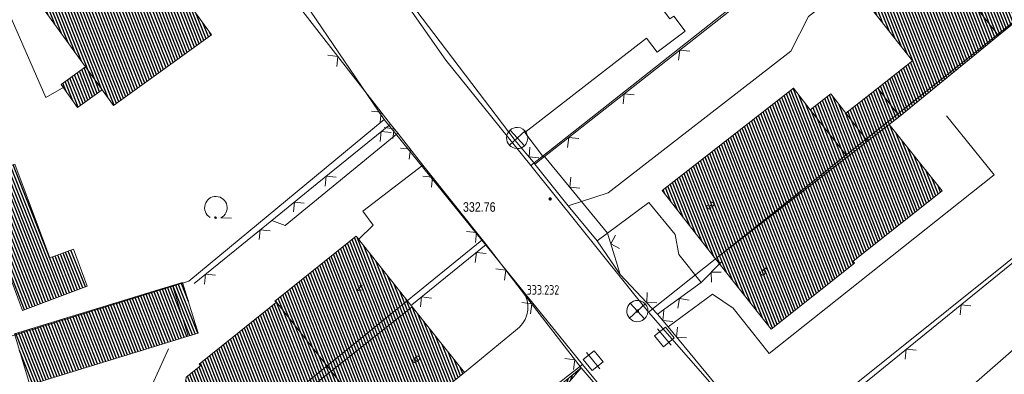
# Model space of a CAD drawing. Header units: metres. Extents: x 345144 to 348639, y 5629211 to 5635235.
# Tile 855 of 1056: x 347520 to 347590, y 5630826 to 5630851. Entities that reach past the tile are written whole.
import ezdxf
from ezdxf.enums import TextEntityAlignment as Align

# ---------------------------------------------------------------- set-up
doc = ezdxf.new("R2010")
doc.units = ezdxf.units.M
doc.header["$MEASUREMENT"] = 0
for name, color, linetype in [('028 Geländeform', 7, 'Continuous'), ('028 Geländeform Ausg.', 7, 'Continuous'), ('065-066 Ver_Entsorgung', 7, 'Continuous'), ('065-066 Ver_Entsorgung Ausg.', 7, 'Continuous'), ('081-083 Topographie', 7, 'Continuous'), ('AX Flurstück', 7, 'Continuous'), ('AX Gebäude', 7, 'Continuous'), ('Definitionslinie', 7, 'Continuous'), ('Präsentationsobjekt -Text (punktförmig)', 7, 'Continuous')]:
    doc.layers.add(name, color=color, linetype=linetype)
doc.styles.add('ARIAL', font='arial.ttf', dxfattribs={"height": 1})
doc.styles.add('DIN-6776-IT', font='txt', dxfattribs={"height": 1})
pattern_1 = [(111.5294117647, (0, 0), (-0.186045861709, -0.07339575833), [])]

# ---------------------------------------------------------------- blocks, each defined once
blk = doc.blocks.new('alk_3504_nrw')
at = {"color": 134, "lineweight": 5, "true_color": 0x00b2b2, "flags": 128}
for points in [[(-0.729333, -0.684), (-0.707333, -0.707333), (0.707333, 0.707333)], [(-0.707333, 0.707333), (0.707333, -0.707333)]]:
    blk.add_lwpolyline(points, dxfattribs=at)
at = {"color": 134, "lineweight": 5, "true_color": 0x00b2b2}
for start, end in [(90, -90), (-90, 90)]:
    blk.add_arc((0, 0), 1, start, end, dxfattribs=at)
blk = doc.blocks.new('alk_043x_nrw')
h = blk.add_hatch(color=7)
edge = h.paths.add_edge_path(flags=0)
edge.add_arc((0, 0), 1, 180, 360, ccw=False)
edge.add_arc((0, 0), 1, 0, 180, ccw=False)
blk = doc.blocks.new('alk_7100_nrwx2')
at = {"true_color": 0x2e2e2e}
h = blk.add_hatch(color=250, dxfattribs=at)
edge = h.paths.add_edge_path(flags=0)
edge.add_arc((0.024073, -0.597267), 0.057254, 180, 360, ccw=False)
edge.add_arc((0.024073, -0.597267), 0.057255, 0, 180, ccw=False)
at = {"color": 250, "lineweight": 5, "true_color": 0x2e2e2e, "flags": 128}
blk.add_lwpolyline([(0.349382, -0.597267), (1, -0.597267)], dxfattribs=at)
at = {"color": 250, "lineweight": 5, "true_color": 0x2e2e2e}
for centre, radius, start, end in [((0.024073, 0.012362), 0.690995, -61.91481688, -118.08518312), ((0.024073, -0.597267), 0.057255, 0, 180), ((0.024073, -0.597267), 0.057254, 180, 0)]:
    blk.add_arc(centre, radius, start, end, dxfattribs=at)
blk = doc.blocks.new('3488_swc')
at = {"color": 7, "lineweight": 5, "flags": 128}
for points in [[(1, 0), (-1, 0)], [(0.666667, 0.666667), (-0.666667, 0.666667), (-0.666667, -0.666667), (0.666667, -0.666667), (0.666667, 0.666667)]]:
    blk.add_lwpolyline(points, dxfattribs=at)

msp = doc.modelspace()

# ---------------------------------------------------------------- hatches: boundary and pattern name
at = {"layer": '028 Geländeform', "true_color": 0xb27500}
h = msp.add_hatch(dxfattribs=at)
h.set_pattern_fill('_USER', color=44, scale=0.2, angle=250.95521515, style=0, pattern_type=0)
h.set_pattern_definition([(250.9552151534, (0, 0), (0.1890527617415, -0.065261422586), [])])
h.paths.add_polyline_path([(347544.699, 5630813.385), (347560.117, 5630826.066), (347560.117, 5630826.066), (347556.774, 5630822.111), (347556.774, 5630822.111), (347555.988, 5630821.597), (347555.988, 5630821.597), (347551.658, 5630817.894), (347551.658, 5630817.894), (347545.435, 5630812.352), (347545.435, 5630812.352)], flags=0)
at = {"layer": 'AX Gebäude', "true_color": 0x4f4f4f}
h = msp.add_hatch(dxfattribs=at)
h.set_pattern_fill('_USER', color=251, scale=0.2, angle=111.52941176, style=0, pattern_type=0)
h.set_pattern_definition(pattern_1)
h.paths.add_polyline_path([(347525.02, 5630847.373), (347521.396, 5630852.374), (347528.328, 5630857.394), (347533.943, 5630849.641), (347527.006, 5630844.625), (347526.196, 5630845.742)], flags=0)
h = msp.add_hatch(dxfattribs=at)
h.set_pattern_fill('_USER', color=251, scale=0.2, angle=111.52941176, style=0, pattern_type=0)
h.set_pattern_definition(pattern_1)
h.paths.add_polyline_path([(347584.588, 5630855.998), (347586.686, 5630857.698), (347591.792, 5630851.283), (347589.675, 5630849.586)], flags=0)
h = msp.add_hatch(dxfattribs=at)
h.set_pattern_fill('_USER', color=251, scale=0.2, angle=111.52941176, style=0, pattern_type=0)
h.set_pattern_definition(pattern_1)
h.paths.add_polyline_path([(347584.588, 5630855.998), (347589.675, 5630849.586), (347582.685, 5630843.853), (347581.128, 5630845.87), (347583.588, 5630847.793), (347579.986, 5630852.408)], flags=0)
h = msp.add_hatch(dxfattribs=at)
h.set_pattern_fill('_USER', color=251, scale=0.2, angle=111.52941176, style=0, pattern_type=0)
h.set_pattern_definition(pattern_1)
h.paths.add_polyline_path([(347526.196, 5630845.742), (347524.46, 5630844.491), (347523.284, 5630846.122), (347525.02, 5630847.373)], flags=0)
h = msp.add_hatch(dxfattribs=at)
h.set_pattern_fill('_USER', color=251, scale=0.2, angle=111.52941176, style=0, pattern_type=0)
h.set_pattern_definition(pattern_1)
h.paths.add_polyline_path([(347569.631, 5630833.779), (347565.866, 5630838.609), (347575.159, 5630845.857), (347576.357, 5630844.321), (347578.98, 5630840.996)], flags=0)
h = msp.add_hatch(dxfattribs=at)
h.set_pattern_fill('_USER', color=251, scale=0.2, angle=111.52941176, style=0, pattern_type=0)
h.set_pattern_definition(pattern_1)
h.paths.add_polyline_path([(347576.357, 5630844.321), (347577.8, 5630845.454), (347578.861, 5630844.102), (347580.416, 5630842.098), (347578.98, 5630840.996)], flags=0)
h = msp.add_hatch(dxfattribs=at)
h.set_pattern_fill('_USER', color=251, scale=0.2, angle=111.52941176, style=0, pattern_type=0)
h.set_pattern_definition(pattern_1)
h.paths.add_polyline_path([(347578.861, 5630844.102), (347581.128, 5630845.87), (347582.685, 5630843.853), (347581.95, 5630843.289), (347580.416, 5630842.098)], flags=0)
h = msp.add_hatch(dxfattribs=at)
h.set_pattern_fill('_USER', color=251, scale=0.2, angle=111.52941176, style=0, pattern_type=0)
h.set_pattern_definition(pattern_1)
h.paths.add_polyline_path([(347569.631, 5630833.779), (347578.98, 5630840.996), (347580.416, 5630842.098), (347581.95, 5630843.289), (347585.693, 5630838.601), (347579.382, 5630833.605), (347579.488, 5630833.471), (347573.595, 5630828.809)], flags=0)
h = msp.add_hatch(dxfattribs=at)
h.set_pattern_fill('_USER', color=251, scale=0.2, angle=111.52941176, style=0, pattern_type=0)
h.set_pattern_definition(pattern_1)
h.paths.add_polyline_path([(347520.001, 5630840.487), (347522.488, 5630833.84), (347524.16, 5630834.465), (347525.142, 5630831.84), (347520.563, 5630830.127), (347517.094, 5630839.399)], flags=0)
h = msp.add_hatch(dxfattribs=at)
h.set_pattern_fill('_USER', color=251, scale=0.2, angle=111.52941176, style=0, pattern_type=0)
h.set_pattern_definition(pattern_1)
h.paths.add_polyline_path([(347538.539, 5630830.701), (347538.435, 5630830.78), (347544.181, 5630835.382), (347548.159, 5630830.382), (347542.408, 5630825.818)], flags=0)
h = msp.add_hatch(dxfattribs=at)
h.set_pattern_fill('_USER', color=251, scale=0.2, angle=111.52941176, style=0, pattern_type=0)
h.set_pattern_definition(pattern_1)
h.paths.add_polyline_path([(347531.888, 5630832.112), (347532.984, 5630828.521), (347532.276, 5630828.304), (347531.17, 5630831.892)], flags=0)
h = msp.add_hatch(dxfattribs=at)
h.set_pattern_fill('_USER', color=251, scale=0.2, angle=111.52941176, style=0, pattern_type=0)
h.set_pattern_definition(pattern_1)
h.paths.add_polyline_path([(347519.986, 5630828.466), (347531.17, 5630831.892), (347532.276, 5630828.304), (347521.069, 5630824.855)], flags=0)
h = msp.add_hatch(dxfattribs=at)
h.set_pattern_fill('_USER', color=251, scale=0.2, angle=111.52941176, style=0, pattern_type=0)
h.set_pattern_definition(pattern_1)
h.paths.add_polyline_path([(347533.071, 5630826.316), (347538.539, 5630830.701), (347542.408, 5630825.818), (347537.714, 5630822.084), (347535.298, 5630820.135), (347532.025, 5630824.323), (347532.155, 5630825.401), (347533.158, 5630826.198)], flags=0)
h = msp.add_hatch(dxfattribs=at)
h.set_pattern_fill('_USER', color=251, scale=0.2, angle=111.52941176, style=0, pattern_type=0)
h.set_pattern_definition(pattern_1)
h.paths.add_polyline_path([(347548.159, 5630830.382), (347551.856, 5630825.725), (347546.103, 5630821.142), (347546.019, 5630821.254), (347542.408, 5630825.818)], flags=0)
h = msp.add_hatch(dxfattribs=at)
h.set_pattern_fill('_USER', color=251, scale=0.2, angle=111.52941176, style=0, pattern_type=0)
h.set_pattern_definition(pattern_1)
h.paths.add_polyline_path([(347537.714, 5630822.084), (347542.408, 5630825.818), (347546.019, 5630821.254), (347541.324, 5630817.522)], flags=0)

# ---------------------------------------------------------------- linework, layer by layer
at = {"layer": '081-083 Topographie', "color": 7, "linetype": 'Continuous', "lineweight": 5, "flags": 128}
for points in [[(347530.349, 5630864.196), (347519.186, 5630855.82), (347519.186, 5630855.82), (347518.111, 5630855.014), (347518.111, 5630855.014), (347519.672, 5630850.971), (347519.672, 5630850.971), (347522.213, 5630845.212), (347522.213, 5630845.212), (347523.483, 5630845.928)], [(347533.031, 5630860.776), (347546.615, 5630843.317)], [(347573.844, 5630819.811), (347619.624, 5630857.012)], [(347559.193, 5630837.535), (347560.144, 5630837.845), (347560.144, 5630837.845), (347562.03, 5630838.461), (347562.03, 5630838.461), (347574.976, 5630848.481), (347574.976, 5630848.481), (347576.238, 5630850.935), (347576.238, 5630850.935), (347579.122, 5630853.222)], [(347557.452, 5630840.978), (347556.144, 5630842.724), (347556.144, 5630842.724), (347564.76, 5630849.393), (347564.76, 5630849.393), (347565.518, 5630848.401), (347565.518, 5630848.401), (347567.502, 5630849.905), (347567.502, 5630849.905), (347566.687, 5630850.967), (347566.687, 5630850.967), (347566.412, 5630850.758), (347566.412, 5630850.758), (347564.768, 5630852.929)], [(347532.71, 5630832.043), (347538.202, 5630836.496), (347538.202, 5630836.496), (347541.418, 5630839.104), (347541.418, 5630839.104), (347546.615, 5630843.317)], [(347546.615, 5630843.317), (347547.13, 5630842.669), (347547.13, 5630842.669), (347548.919, 5630840.417), (347548.919, 5630840.417), (347553.393, 5630834.789), (347553.393, 5630834.789), (347556.181, 5630831.171), (347556.181, 5630831.171), (347560.117, 5630826.066), (347560.117, 5630826.066), (347561.117, 5630824.91), (347561.117, 5630824.91), (347563.002, 5630822.731), (347563.002, 5630822.731), (347567.418, 5630817.624)], [(347586.013, 5630843.903), (347589.368, 5630839.721), (347589.368, 5630839.721), (347573.433, 5630827.079), (347573.433, 5630827.079), (347570.895, 5630830.296), (347570.895, 5630830.296), (347569.427, 5630831.283), (347569.427, 5630831.283), (347566.279, 5630828.964)], [(347538.202, 5630836.496), (347539.149, 5630836.136), (347539.149, 5630836.136), (347547.13, 5630842.669)], [(347544.363, 5630835.156), (347545.398, 5630836.168), (347545.398, 5630836.168), (347544.651, 5630837.162), (347544.651, 5630837.162), (347548.919, 5630840.417)], [(347561.254, 5630835.042), (347561.993, 5630835.589), (347561.993, 5630835.589), (347564.922, 5630837.762), (347564.922, 5630837.762), (347566.774, 5630835.504), (347566.774, 5630835.504), (347567.039, 5630834.085), (347567.039, 5630834.085), (347568.625, 5630832.097)], [(347565.543, 5630829.853), (347568.625, 5630832.097), (347568.625, 5630832.097), (347570.054, 5630833.57)], [(347577.197, 5630815.517), (347594.75, 5630830.849)], [(347565.543, 5630829.853), (347566.279, 5630828.964), (347566.279, 5630828.964), (347573.844, 5630819.811)], [(347551.856, 5630825.724), (347555.472, 5630828.714)], [(347529.177, 5630824.476), (347529.609, 5630824.602), (347529.609, 5630824.602), (347530.898, 5630827.407)]]:
    msp.add_lwpolyline(points, dxfattribs=at)
at = {"layer": '081-083 Topographie', "color": 7, "linetype": 'Continuous', "lineweight": 5}
msp.add_arc((347554.392, 5630830.357), 1.966176, -56.68171536, 24.46566779, dxfattribs=at)
at = {"layer": 'AX Flurstück', "color": 8, "linetype": 'Continuous', "lineweight": 13, "true_color": 0x808080, "flags": 128}
for points in [[(347560.159, 5630886.944), (347577.159, 5630898.204), (347582.989, 5630902.589), (347602.316, 5630880.5), (347604.184, 5630877.962), (347556.558, 5630840.383), (347550.548, 5630847.853), (347539.919, 5630863.023)], [(347556.558, 5630840.383), (347604.184, 5630877.962), (347611.941, 5630867.42), (347564.905, 5630830.008), (347556.558, 5630840.383)], [(347564.905, 5630830.008), (347611.941, 5630867.42), (347614.569, 5630863.871), (347619.624, 5630857.011), (347573.566, 5630820.111), (347564.905, 5630830.008)], [(347532.309, 5630863.632), (347536.938, 5630857.234), (347546.167, 5630843.646), (347532.339, 5630832.194), (347517.2, 5630827.528), (347503.744, 5630859.624), (347520.298, 5630866.617)], [(347539.919, 5630863.023), (347550.548, 5630847.853), (347556.558, 5630840.383), (347564.905, 5630830.008), (347573.566, 5630820.111), (347582.394, 5630808.861), (347588.9, 5630801.196), (347591.323, 5630798.341), (347600.584, 5630787.618), (347609.986, 5630776.659), (347613.481, 5630772.94), (347619.801, 5630766.093), (347629.655, 5630754.911), (347638.942, 5630744.373), (347639.65, 5630743.595), (347649.242, 5630733.056)], [(347645.117, 5630724.206), (347637.785, 5630732.476), (347632.133, 5630738.261), (347630.57, 5630739.952), (347629.064, 5630741.583), (347629.72, 5630745.263), (347623.855, 5630751.819), (347616.7, 5630760.032), (347608.712, 5630768.609), (347602.564, 5630775.856), (347595.499, 5630784.186), (347588.278, 5630792.699), (347584.429, 5630797.208), (347581.221, 5630801.062), (347574.178, 5630809.52), (347567.123, 5630817.994), (347560.215, 5630826.291), (347553.092, 5630835.091), (347546.167, 5630843.646), (347536.938, 5630857.234)], [(347573.566, 5630820.111), (347619.624, 5630857.011), (347622.138, 5630853.627), (347627.474, 5630846.296), (347582.394, 5630808.861), (347573.566, 5630820.111)], [(347533.204, 5630818.962), (347482.063, 5630803.54), (347473.613, 5630814.304), (347483.829, 5630817.672), (347508.098, 5630824.919), (347512.544, 5630826.246), (347517.2, 5630827.528), (347532.339, 5630832.194), (347546.167, 5630843.646), (347553.092, 5630835.091), (347533.204, 5630818.962)], [(347482.063, 5630803.54), (347533.204, 5630818.962), (347553.092, 5630835.091), (347560.215, 5630826.291), (347538.961, 5630809.757), (347490.678, 5630793.624), (347482.063, 5630803.54)], [(347490.678, 5630793.624), (347538.961, 5630809.757), (347560.215, 5630826.291), (347567.123, 5630817.994), (347546.689, 5630801.122), (347498.991, 5630783.28), (347490.678, 5630793.624)]]:
    msp.add_lwpolyline(points, dxfattribs=at)
at = {"layer": 'AX Gebäude', "color": 7, "linetype": 'Continuous', "lineweight": 5, "flags": 128}
for points in [[(347525.02, 5630847.373), (347521.396, 5630852.374), (347528.328, 5630857.394), (347533.943, 5630849.641), (347527.006, 5630844.625), (347526.196, 5630845.742), (347525.02, 5630847.373)], [(347584.588, 5630855.998), (347586.686, 5630857.698), (347591.792, 5630851.283), (347589.675, 5630849.586), (347584.588, 5630855.998)], [(347584.588, 5630855.998), (347589.675, 5630849.586), (347582.685, 5630843.853), (347581.128, 5630845.87), (347583.588, 5630847.793), (347579.986, 5630852.408), (347584.588, 5630855.998)], [(347526.196, 5630845.742), (347524.46, 5630844.491), (347523.284, 5630846.122), (347525.02, 5630847.373), (347526.196, 5630845.742)], [(347569.631, 5630833.779), (347565.866, 5630838.609), (347575.159, 5630845.857), (347576.357, 5630844.321), (347578.98, 5630840.996), (347569.631, 5630833.779)], [(347576.357, 5630844.321), (347577.8, 5630845.454), (347578.861, 5630844.102), (347580.416, 5630842.098), (347578.98, 5630840.996), (347576.357, 5630844.321)], [(347578.861, 5630844.102), (347581.128, 5630845.87), (347582.685, 5630843.853), (347581.95, 5630843.289), (347580.416, 5630842.098), (347578.861, 5630844.102)], [(347569.631, 5630833.779), (347578.98, 5630840.996), (347580.416, 5630842.098), (347581.95, 5630843.289), (347585.693, 5630838.601), (347579.382, 5630833.605), (347579.488, 5630833.471), (347573.595, 5630828.809), (347569.631, 5630833.779)], [(347520.001, 5630840.487), (347522.488, 5630833.84), (347524.16, 5630834.465), (347525.142, 5630831.84), (347520.563, 5630830.127), (347517.094, 5630839.399), (347520.001, 5630840.487)], [(347538.539, 5630830.701), (347538.435, 5630830.78), (347544.181, 5630835.382), (347548.159, 5630830.382), (347542.408, 5630825.818), (347538.539, 5630830.701)], [(347531.888, 5630832.112), (347532.984, 5630828.521), (347532.276, 5630828.304), (347531.17, 5630831.892), (347531.888, 5630832.112)], [(347519.986, 5630828.466), (347531.17, 5630831.892), (347532.276, 5630828.304), (347521.069, 5630824.855), (347519.986, 5630828.466)], [(347533.071, 5630826.316), (347538.539, 5630830.701), (347542.408, 5630825.818), (347537.714, 5630822.084), (347535.298, 5630820.135), (347532.025, 5630824.323), (347532.155, 5630825.401), (347533.158, 5630826.198), (347533.071, 5630826.316)], [(347548.159, 5630830.382), (347551.856, 5630825.725), (347546.103, 5630821.142), (347546.019, 5630821.254), (347542.408, 5630825.818), (347548.159, 5630830.382)], [(347537.714, 5630822.084), (347542.408, 5630825.818), (347546.019, 5630821.254), (347541.324, 5630817.522), (347537.714, 5630822.084)]]:
    msp.add_lwpolyline(points, dxfattribs=at)
at = {"layer": 'Definitionslinie', "color": 219, "linetype": 'Continuous', "lineweight": 5, "true_color": 0x5c3d57, "flags": 128}
for points in [[(347555.453, 5630842.164), (347539.594, 5630863.038)], [(347562.888, 5630832.678), (347561.254, 5630835.042), (347561.254, 5630835.042), (347559.193, 5630837.535), (347559.193, 5630837.535), (347556.851, 5630840.488)]]:
    msp.add_lwpolyline(points, dxfattribs=at)
at = {"layer": 'Definitionslinie', "color": 7, "linetype": 'Continuous', "lineweight": 5, "flags": 128}
for points in [[(347533.031, 5630860.776), (347546.615, 5630843.317)], [(347579.797, 5630858.522), (347557.536, 5630841.027), (347560.144, 5630837.845), (347560.144, 5630837.845), (347561.993, 5630835.589), (347561.993, 5630835.589), (347562.698, 5630833.296), (347562.698, 5630833.296), (347562.698, 5630833.294), (347562.698, 5630833.294), (347562.888, 5630832.678), (347562.888, 5630832.678), (347565.543, 5630829.853)], [(347573.844, 5630819.811), (347619.624, 5630857.012)], [(347519.672, 5630850.971), (347522.213, 5630845.212)], [(347566.687, 5630850.967), (347567.502, 5630849.905)], [(347574.976, 5630848.481), (347576.238, 5630850.935)], [(347565.518, 5630848.401), (347567.502, 5630849.905)], [(347556.144, 5630842.724), (347564.76, 5630849.393)], [(347564.76, 5630849.393), (347565.518, 5630848.401)], [(347542.806, 5630847.399), (347542.893, 5630848.1), (347542.192, 5630848.188)], [(347542.806, 5630847.399), (347542.893, 5630848.1), (347542.192, 5630848.188)], [(347562.03, 5630838.461), (347574.976, 5630848.481)], [(347567.814, 5630848.469), (347567.112, 5630848.553), (347567.028, 5630847.851)], [(347522.213, 5630845.212), (347523.483, 5630845.928)], [(347563.883, 5630845.379), (347563.181, 5630845.463), (347563.097, 5630844.761)], [(347545.876, 5630843.452), (347545.964, 5630844.154), (347545.262, 5630844.242)], [(347545.876, 5630843.452), (347545.964, 5630844.154), (347545.262, 5630844.242)], [(347541.418, 5630839.104), (347546.615, 5630843.317)], [(347546.615, 5630843.317), (347547.13, 5630842.669)], [(347586.013, 5630843.903), (347589.368, 5630839.721)], [(347539.149, 5630836.136), (347547.13, 5630842.669)], [(347546.662, 5630842.711), (347545.959, 5630842.785), (347545.885, 5630842.082)], [(347546.662, 5630842.711), (347545.959, 5630842.785), (347545.885, 5630842.082)], [(347546.792, 5630842.29), (347546.873, 5630842.993), (347546.17, 5630843.073)], [(347546.792, 5630842.29), (347546.873, 5630842.993), (347546.17, 5630843.073)], [(347547.13, 5630842.669), (347548.919, 5630840.417)], [(347556.144, 5630842.724), (347557.452, 5630840.978)], [(347555.453, 5630842.164), (347556.833, 5630840.509), (347556.833, 5630840.509), (347556.851, 5630840.488), (347556.851, 5630840.488), (347557.536, 5630841.027)], [(347559.952, 5630842.29), (347559.25, 5630842.374), (347559.166, 5630841.672)], [(347547.944, 5630840.84), (347548.025, 5630841.543), (347547.322, 5630841.623)], [(347547.944, 5630840.84), (347548.025, 5630841.543), (347547.322, 5630841.623)], [(347556.495, 5630841.695), (347556.431, 5630840.991), (347557.135, 5630840.927)], [(347544.651, 5630837.162), (347548.919, 5630840.417)], [(347548.919, 5630840.417), (347553.393, 5630834.789)], [(347538.202, 5630836.496), (347541.418, 5630839.104)], [(347542.778, 5630839.563), (347542.074, 5630839.636), (347542.001, 5630838.933)], [(347542.778, 5630839.563), (347542.074, 5630839.636), (347542.001, 5630838.933)], [(347549.52, 5630838.857), (347549.6, 5630839.56), (347548.898, 5630839.64)], [(347549.52, 5630838.857), (347549.6, 5630839.56), (347548.898, 5630839.64)], [(347559.393, 5630839.549), (347559.324, 5630838.846), (347560.027, 5630838.776)], [(347573.433, 5630827.079), (347589.368, 5630839.721)], [(347559.193, 5630837.535), (347560.144, 5630837.845), (347560.144, 5630837.845), (347562.03, 5630838.461)], [(347540.513, 5630837.727), (347539.81, 5630837.8), (347539.737, 5630837.097)], [(347540.513, 5630837.727), (347539.81, 5630837.8), (347539.737, 5630837.097)], [(347561.254, 5630835.042), (347561.993, 5630835.589), (347561.993, 5630835.589), (347564.922, 5630837.762)], [(347564.922, 5630837.762), (347566.774, 5630835.504)], [(347544.651, 5630837.162), (347545.398, 5630836.168)], [(347532.71, 5630832.043), (347538.202, 5630836.496)], [(347538.202, 5630836.496), (347539.149, 5630836.136)], [(347538.101, 5630835.771), (347537.398, 5630835.844), (347537.324, 5630835.141)], [(347538.101, 5630835.771), (347537.398, 5630835.844), (347537.324, 5630835.141)], [(347544.363, 5630835.156), (347545.398, 5630836.168)], [(347552.631, 5630834.943), (347552.712, 5630835.646), (347552.009, 5630835.726)], [(347552.631, 5630834.943), (347552.712, 5630835.646), (347552.009, 5630835.726)], [(347562.556, 5630835.46), (347562.225, 5630834.835), (347562.85, 5630834.504)], [(347566.774, 5630835.504), (347567.039, 5630834.085)], [(347553.393, 5630834.789), (347548.125, 5630830.516)], [(347553.404, 5630834.154), (347552.701, 5630834.226), (347552.628, 5630833.524)], [(347553.393, 5630834.789), (347556.181, 5630831.171)], [(347567.039, 5630834.085), (347568.625, 5630832.097)], [(347568.625, 5630832.097), (347570.054, 5630833.57)], [(347554.696, 5630832.279), (347554.787, 5630832.98), (347554.086, 5630833.071)], [(347554.696, 5630832.279), (347554.787, 5630832.98), (347554.086, 5630833.071)], [(347570.047, 5630832.844), (347569.34, 5630832.834), (347569.35, 5630832.126)], [(347570.047, 5630832.844), (347569.34, 5630832.834), (347569.35, 5630832.126)], [(347534.217, 5630832.622), (347533.514, 5630832.695), (347533.441, 5630831.992)], [(347534.217, 5630832.622), (347533.514, 5630832.695), (347533.441, 5630831.992)], [(347565.543, 5630829.853), (347568.625, 5630832.097)], [(347564.789, 5630831.386), (347564.767, 5630830.679), (347565.474, 5630830.657)], [(347549.521, 5630831.004), (347548.818, 5630831.078), (347548.745, 5630830.374)], [(347556.532, 5630829.897), (347556.623, 5630830.598), (347555.921, 5630830.689)], [(347556.532, 5630829.897), (347556.623, 5630830.598), (347555.921, 5630830.689)], [(347556.181, 5630831.171), (347560.117, 5630826.066)], [(347566.279, 5630828.964), (347569.427, 5630831.283)], [(347567.783, 5630830.865), (347567.084, 5630830.975), (347566.974, 5630830.276)], [(347567.783, 5630830.865), (347567.084, 5630830.975), (347566.974, 5630830.276)], [(347569.427, 5630831.283), (347570.895, 5630830.296)], [(347577.197, 5630815.517), (347594.75, 5630830.849)], [(347565.977, 5630830.112), (347565.911, 5630829.409), (347566.615, 5630829.342)], [(347565.977, 5630830.112), (347565.911, 5630829.409), (347566.615, 5630829.342)], [(347570.895, 5630830.296), (347573.433, 5630827.079)], [(347587.736, 5630830.456), (347587.033, 5630830.528), (347586.96, 5630829.825)], [(347587.736, 5630830.456), (347587.033, 5630830.528), (347586.96, 5630829.825)], [(347565.543, 5630829.853), (347566.279, 5630828.964)], [(347551.856, 5630825.724), (347555.472, 5630828.714)], [(347566.279, 5630828.964), (347573.844, 5630819.811)], [(347566.943, 5630828.945), (347566.876, 5630828.242), (347567.58, 5630828.175)], [(347566.943, 5630828.945), (347566.876, 5630828.242), (347567.58, 5630828.175)], [(347529.609, 5630824.602), (347530.898, 5630827.407)], [(347583.856, 5630827.303), (347583.153, 5630827.375), (347583.08, 5630826.672)], [(347583.856, 5630827.303), (347583.153, 5630827.375), (347583.08, 5630826.672)], [(347559.585, 5630825.937), (347559.675, 5630826.639), (347558.974, 5630826.729)], [(347559.585, 5630825.937), (347559.675, 5630826.639), (347558.974, 5630826.729)], [(347560.117, 5630826.066), (347561.117, 5630824.91)]]:
    msp.add_lwpolyline(points, dxfattribs=at)
at = {"layer": 'Definitionslinie', "color": 44, "linetype": 'Continuous', "lineweight": 5, "true_color": 0xb27500, "flags": 128}
for points in [[(347544.699, 5630813.385), (347560.117, 5630826.066)], [(347556.774, 5630822.111), (347560.117, 5630826.066)]]:
    msp.add_lwpolyline(points, dxfattribs=at)
at = {"layer": 'Definitionslinie', "color": 7, "linetype": 'Continuous', "lineweight": 5}
msp.add_arc((347554.392, 5630830.357), 1.966176, -56.68171536, 24.46566779, dxfattribs=at)

# ---------------------------------------------------------------- block references
at = {"layer": '028 Geländeform', "xscale": 0.125, "yscale": 0.125, "rotation": -2.325463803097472}
for p in [(347557.928, 5630838.021), (347564.105, 5630830.079)]:
    msp.add_blockref('alk_043x_nrw', p, dxfattribs=at)
at = {"layer": '065-066 Ver_Entsorgung', "xscale": 0.75, "yscale": 0.75, "rotation": -2.325463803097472}
for p in [(347555.595, 5630842.333), (347564.105, 5630830.079)]:
    msp.add_blockref('alk_3504_nrw', p, dxfattribs=at)
at = {"layer": '065-066 Ver_Entsorgung Ausg.', "xscale": 0.75, "yscale": 0.75}
for p, rotation in [((347566.018, 5630828.25), -50.73031343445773), ((347560.975, 5630826.57), -51.30143776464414)]:
    msp.add_blockref('3488_swc', p, dxfattribs=dict(at, rotation=rotation))
at = {"layer": '081-083 Topographie', "xscale": 1.15275, "yscale": 1.15275, "rotation": -2.325463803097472}
msp.add_blockref('alk_7100_nrwx2', (347534.221, 5630837.384), dxfattribs=at)

# ---------------------------------------------------------------- texts
at = {"layer": '028 Geländeform Ausg.', "color": 44, "true_color": 0xb27500, "style": 'ARIAL', "width": 0.8}
msp.add_text('332.76', height=0.6761366, dxfattribs=at).set_placement((347551.751, 5630837.11))
at = {"layer": '065-066 Ver_Entsorgung Ausg.', "color": 134, "true_color": 0x00b2b2, "style": 'DIN-6776-IT', "width": 0.8}
msp.add_text('333.232', height=0.6762, dxfattribs=at).set_placement((347556.265, 5630831.242))
at = {"layer": 'Präsentationsobjekt -Text (punktförmig)', "color": 7, "style": 'ARIAL'}
for s, rotation, p in [('3', -50.02984887, (347569.058, 5630837.362)), ('5', -49.45686935, (347572.847, 5630832.672)), ('4', 131.20732601, (347544.694, 5630831.848)), ('6', 130.0613804, (347548.67, 5630826.843))]:
    msp.add_text(s, height=0.58947, rotation=rotation, dxfattribs=at).set_placement(p, align=Align.CENTER)

doc.saveas('drawing.dxf')
